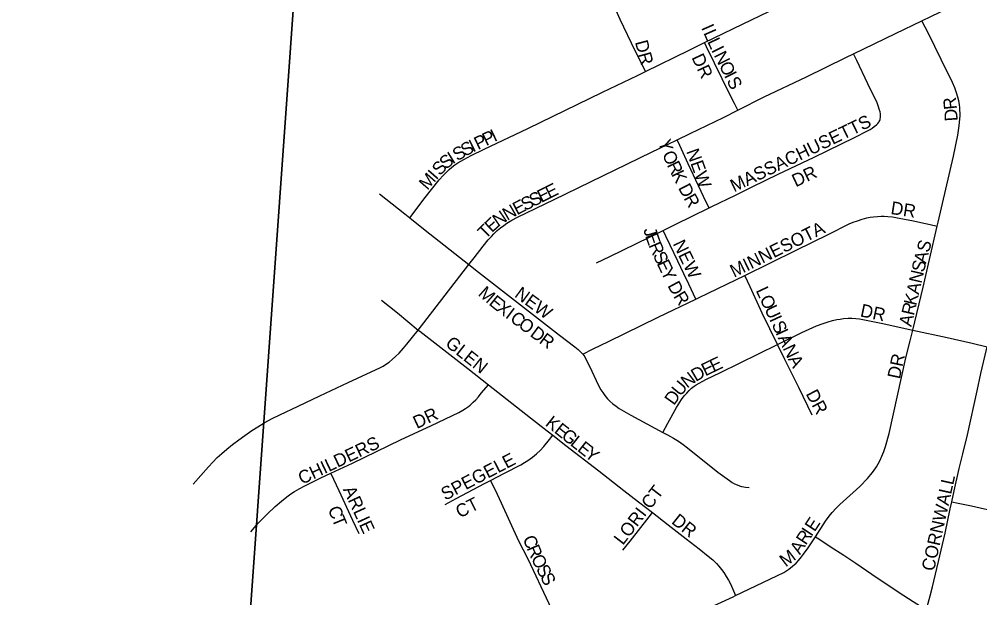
# Model space of a CAD drawing. Extents: x 1410790 to 1770854, y 448063 to 770588.
# Drawn here: x 1551301 to 1555018, y 608653 to 610890 of the extents above; entities that cross this region are included whole.
import ezdxf

# ---------------------------------------------------------------- set-up
doc = ezdxf.new("R2010")
doc.units = 0
for name, color, linetype in [('GM_X_City_Street', 7, 'Continuous'), ('GM_X_City_Street_Text', 7, 'Continuous'), ('GM_X_Township', 7, 'Continuous')]:
    doc.layers.add(name, color=color, linetype=linetype)

msp = doc.modelspace()

# ---------------------------------------------------------------- linework, layer by layer
at = {"layer": 'GM_X_City_Street'}
for points in [[(1553952.9, 610799.8), (1554100.3, 610871.7), (1554338.7, 610987.7), (1554503.4, 611068.1), (1554581.3, 611105.2), (1554664.5, 611145), (1554724.7, 611173.7), (1554774.3, 611197.4), (1554886.2, 611250.5), (1554914.3, 611263.8)], [(1553724.8, 610687.9), (1553712.5, 610712.1), (1553684.4, 610767.4), (1553626.2, 610888.8), (1553600.4, 610947.1), (1553596.3, 610957.3)], [(1554794.6, 610884), (1554831.2, 610901.7), (1554996.7, 610981.8), (1555022.5, 610994.3)], [(1554529.7, 610755.9), (1554692.4, 610834.6), (1554794.6, 610884)], [(1554853.8, 610089.6), (1554857.3, 610105.3), (1554916.2, 610361.1), (1554932.8, 610441.7), (1554938.6, 610477.7), (1554942, 610517.3), (1554941.1, 610547.4), (1554939.4, 610560.5), (1554937.1, 610574), (1554933.3, 610588.8), (1554928, 610606.1), (1554921.4, 610624.8), (1554912.4, 610645.4), (1554868.8, 610734.9), (1554819.8, 610834.9), (1554807.1, 610859.7), (1554794.6, 610884)], [(1553724.8, 610687.9), (1553894.1, 610771.1), (1553952.9, 610799.8)], [(1554081.6, 610538.2), (1554068.5, 610564.9), (1554043.7, 610615.2), (1554021.7, 610660), (1553991.8, 610720.8), (1553961.2, 610783), (1553952.9, 610799.8)], [(1553970.6, 610160.3), (1553981.7, 610165.7), (1554073.2, 610210), (1554138.1, 610241.5), (1554238.1, 610290.8), (1554377.5, 610356.7), (1554533.7, 610432.9), (1554583.7, 610458.7), (1554593.5, 610463.9), (1554601.9, 610469.3), (1554610, 610474.8), (1554618.5, 610481.7), (1554623.3, 610486.4), (1554627.6, 610492.1), (1554629.5, 610495.3), (1554631, 610498.5), (1554632.2, 610502), (1554633, 610504.9), (1554633.8, 610510.6), (1554634.1, 610516.2), (1554633.5, 610523.9), (1554632.2, 610531.7), (1554629.5, 610542.3), (1554626.7, 610551.4), (1554624, 610559.5), (1554621, 610567.1), (1554585.3, 610640.8), (1554542.1, 610730.2), (1554529.7, 610755.9)], [(1554081.6, 610538.2), (1554184.5, 610589.5), (1554347.4, 610666.8), (1554500.5, 610741.9), (1554529.7, 610755.9)], [(1552812.4, 610122), (1552837.5, 610154.9), (1552867.4, 610194), (1552926.4, 610268.5), (1552943, 610287.2), (1552952.8, 610297.7), (1552964.6, 610308.4), (1552974.7, 610317.4), (1552986.6, 610326.5), (1552998.9, 610334.2), (1553021.2, 610347.7), (1553050.3, 610363.2), (1553100.6, 610387.1), (1553269.3, 610467.4), (1553558.1, 610608.1), (1553694.3, 610672.9), (1553724.8, 610687.9)], [(1553846.9, 610424.3), (1553897, 610448.4), (1554026.1, 610510.5), (1554081.6, 610538.2)], [(1553041.6, 609941.6), (1553061.9, 609967.8), (1553096.3, 610012), (1553116.3, 610036.4), (1553128.5, 610050.1), (1553137.7, 610060.1), (1553150.6, 610073), (1553163.2, 610083.4), (1553176.1, 610093), (1553188.7, 610101.1), (1553207.5, 610112.6), (1553229.6, 610124.2), (1553371.1, 610193.1), (1553606.9, 610308), (1553747.8, 610376.6), (1553809.2, 610406.1), (1553846.9, 610424.3)], [(1553970.6, 610160.3), (1553960, 610182.5), (1553929.9, 610246.2), (1553889.6, 610331.4), (1553857.3, 610401.6), (1553846.9, 610424.3)], [(1552695.5, 610214.4), (1552792.8, 610137.9), (1552812.4, 610122)], [(1553792.6, 610073.3), (1553839, 610095.9), (1553970.6, 610160.3)], [(1552812.4, 610122), (1552871.9, 610073.8), (1553041.6, 609941.6)], [(1554108.6, 609898.7), (1554307.4, 609997.4), (1554431.1, 610057.7), (1554513.4, 610098.6), (1554528.7, 610104.8), (1554544.8, 610110.9), (1554562.8, 610116.3), (1554581.7, 610121.5), (1554594.4, 610124), (1554607.5, 610126.3), (1554623.1, 610127.8), (1554636.7, 610128.4), (1554648.8, 610128), (1554662.9, 610127.1), (1554680.6, 610125.4), (1554699.8, 610122.4), (1554727.1, 610117.4), (1554761.7, 610109.9), (1554790.5, 610103.5), (1554825.7, 610095.8), (1554853.8, 610089.6)], [(1553534.5, 609948), (1553586.9, 609972.8), (1553792.6, 610073.3)], [(1553919.9, 609808.1), (1553910.9, 609826.8), (1553892.1, 609865.8), (1553873, 609905.6), (1553849.7, 609954.2), (1553819.8, 610016.6), (1553803.4, 610050.6), (1553792.6, 610073.3)], [(1554759, 609688.2), (1554799.5, 609853.5), (1554824.2, 609960.7), (1554853.8, 610089.6)], [(1552844.9, 609688.2), (1552914.9, 609777.6), (1553041.6, 609941.6)], [(1553041.6, 609941.6), (1553079, 609912.5), (1553171.8, 609839.3), (1553391.7, 609667.7), (1553450.8, 609623.3), (1553464.1, 609612.4), (1553473, 609603.8), (1553482, 609594.8)], [(1553919.9, 609808.1), (1553933, 609814.4), (1554108.6, 609898.7)], [(1554235.7, 609632.4), (1554176.3, 609753.9), (1554129.1, 609854.9), (1554108.6, 609898.7)], [(1553482, 609594.8), (1553522.6, 609615.3), (1553581.9, 609643.4), (1553773.2, 609737.7), (1553919.9, 609808.1)], [(1552703.4, 609803), (1552764.7, 609754), (1552844.9, 609688.2)], [(1554235.7, 609632.4), (1554329.5, 609678.9), (1554386.4, 609704.1), (1554412.2, 609713.5), (1554431, 609719.8), (1554447.9, 609725.1), (1554464.5, 609728.8), (1554477.4, 609730.7), (1554490.5, 609732.3), (1554509.2, 609733.4), (1554523.2, 609733.4), (1554538.6, 609732.7), (1554552.6, 609731.2), (1554636.3, 609714.9), (1554759, 609688.2)], [(1551974.9, 609091.4), (1552033.6, 609159.4), (1552050.3, 609177.1), (1552067.7, 609194.8), (1552085.1, 609211.1), (1552104.3, 609227.6), (1552126.8, 609245.5), (1552150.7, 609264), (1552174.2, 609280.6), (1552201.8, 609299.5), (1552224.4, 609313.5), (1552249.2, 609328.6), (1552280.2, 609346), (1552310, 609360.7), (1552381.2, 609394), (1552464, 609433.7), (1552573.5, 609485.8), (1552698.7, 609543.3), (1552709.7, 609548.9), (1552718.6, 609554.5), (1552732.6, 609564.1), (1552745, 609574), (1552757.4, 609585.2), (1552771.3, 609598.6), (1552788.8, 609617.7), (1552801.7, 609633), (1552844.9, 609688.2)], [(1552844.9, 609688.2), (1552850.8, 609683.3), (1553037.5, 609538.8), (1553116.6, 609476.6)], [(1554382.2, 608888.3), (1554421.2, 608948.9), (1554435.4, 608968.4), (1554447.2, 608982), (1554462.9, 608999.6), (1554476.3, 609013.3), (1554553.6, 609083.4), (1554583.8, 609114.1), (1554596.8, 609129.5), (1554606.8, 609142.5), (1554618.2, 609159.3), (1554624.7, 609170.6), (1554632.7, 609185.4), (1554639.3, 609200.5), (1554647.1, 609218.9), (1554653.3, 609237.8), (1554667.9, 609288.5), (1554732.3, 609580), (1554748.7, 609646.6), (1554759, 609688.2)], [(1554759, 609688.2), (1554892.6, 609659.1), (1554988.4, 609637.1), (1555047, 609623.6)], [(1553792, 609292.4), (1553811.5, 609328), (1553844.7, 609388.3), (1553864, 609418.8), (1553874.6, 609433.6), (1553884.2, 609444.5), (1553893.4, 609454.1), (1553902.9, 609462.9), (1553912.4, 609470.6), (1553921.4, 609476.5), (1553958.6, 609497.1), (1554015, 609523.7), (1554235.7, 609632.4)], [(1554369.2, 609358.9), (1554317.8, 609465.3), (1554264.2, 609574.1), (1554235.7, 609632.4)], [(1554909.7, 609024.2), (1554918.9, 609066.4), (1554938.9, 609152.6), (1554952.9, 609209.9), (1554970.3, 609283.3), (1555008.1, 609453.1), (1555022.8, 609520.4), (1555044.6, 609613), (1555047, 609623.6)], [(1553482, 609594.8), (1553489.4, 609583.9), (1553497.9, 609568.2), (1553508.6, 609548.3), (1553542.3, 609474), (1553552.3, 609456.5), (1553559.2, 609445.9), (1553567.5, 609434.3), (1553577.3, 609422.6), (1553586.3, 609413.2), (1553598.8, 609402.4), (1553611.3, 609393.3), (1553622.7, 609385.1), (1553668.1, 609358.6), (1553792, 609292.4)], [(1552507.1, 609133.9), (1552590.9, 609172.6), (1552777.1, 609262.8), (1552896, 609318.7), (1553002.8, 609369.6), (1553017.4, 609377.6), (1553028.3, 609384.3), (1553039.2, 609392), (1553046.7, 609398.1), (1553058.2, 609408.5), (1553068, 609418.5), (1553078.4, 609430.3), (1553089.1, 609443.7), (1553116.6, 609476.6)], [(1553116.6, 609476.6), (1553279.7, 609348.4), (1553344.6, 609298.3), (1553366.7, 609280.9)], [(1553792, 609292.4), (1553809.9, 609282.8), (1553832.7, 609269.5), (1553852.2, 609257.7), (1553870.6, 609244.8), (1553886.8, 609232.8), (1554004.7, 609138.5), (1554049.9, 609105.7), (1554060.7, 609098.4), (1554069.3, 609093.5), (1554079.2, 609089), (1554088.9, 609085.6), (1554096.7, 609083.2), (1554105.1, 609081.4), (1554111.2, 609080.4), (1554126.4, 609078.9)], [(1553125.5, 609106.7), (1553178.9, 609133.9), (1553242.5, 609166.9), (1553256.8, 609175.5), (1553269, 609183.1), (1553287.7, 609197), (1553302.6, 609209.4), (1553318, 609223.7), (1553331.2, 609237.5), (1553353.7, 609264.8), (1553366.7, 609280.9)], [(1553366.7, 609280.9), (1553416.6, 609241.5), (1553543.8, 609143.4), (1553640.7, 609067.9), (1553697.1, 609023.9), (1553751.4, 608981.9)], [(1552196.9, 608908.2), (1552225.7, 608940.5), (1552260.2, 608976.3), (1552291.2, 609005.7), (1552316, 609026.2), (1552336.9, 609043), (1552352.2, 609054), (1552366.7, 609063.3), (1552384.6, 609074.1), (1552403.8, 609084.3), (1552468.6, 609116.2), (1552507.1, 609133.9)], [(1552616.9, 608899.6), (1552592.4, 608951.3), (1552538.8, 609066.2), (1552518, 609110.6), (1552507.1, 609133.9)], [(1552949, 609013.8), (1552992.1, 609036.6), (1553101.3, 609094.4), (1553125.5, 609106.7)], [(1553456.6, 608404.2), (1553437.6, 608445), (1553351.6, 608629.4), (1553270.3, 608801.5), (1553235, 608871.9), (1553167.9, 609018.1), (1553143.8, 609068.4), (1553125.5, 609106.7)], [(1554810.9, 608605.9), (1554818.2, 608631.8), (1554826.7, 608659.7), (1554835.7, 608695.3), (1554863.6, 608815.2), (1554884, 608902.9), (1554903.5, 608995.9), (1554909.7, 609024.2)], [(1554909.7, 609024.2), (1554934.7, 609018.9), (1554986.5, 609007.7), (1555036.7, 608996.9), (1555092, 608985.1), (1555145.8, 608973.5), (1555204.1, 608961), (1555251.4, 608950.8)], [(1553636.7, 608836.7), (1553664.8, 608871.7), (1553738.3, 608965.2), (1553751.4, 608981.9)], [(1553751.4, 608981.9), (1553812.2, 608934.6), (1553882.5, 608881.1), (1553932.2, 608841.9), (1553967.4, 608814.1), (1553985.8, 608798.8), (1553999.9, 608785), (1554008.8, 608775.1), (1554018.9, 608762.5), (1554027.9, 608750.1), (1554037.4, 608735.4), (1554045.6, 608721.2), (1554053, 608706.6), (1554057.1, 608697.7), (1554073.6, 608661.5)], [(1554073.6, 608661.5), (1554232.6, 608736.9), (1554259.4, 608750.8), (1554271.7, 608757.8), (1554279.7, 608763.5), (1554293.8, 608774.2), (1554307.2, 608786.6), (1554316.9, 608797), (1554328.6, 608811.1), (1554336.7, 608821.4), (1554354.4, 608845.2), (1554382.2, 608888.3)], [(1554382.2, 608888.3), (1554395.2, 608880), (1554439.9, 608851.3), (1554492.2, 608817.7), (1554538.7, 608786), (1554620.7, 608730), (1554724.6, 608661.8), (1554810.9, 608605.9)], [(1553840.3, 608552), (1553850.1, 608556.5), (1553944.9, 608601.4), (1554063.8, 608656.8), (1554073.6, 608661.5)]]:
    msp.add_lwpolyline(points, dxfattribs=at)
at = {"layer": 'GM_X_Township'}
for points in [[(1555014.1, 601600.4), (1552637.9, 604338.2), (1551949, 605137.1), (1552010.7, 606003.6), (1552520.7, 613168.4), (1552690.1, 615548.4), (1552973.3, 619527.8), (1553007.8, 620011.9), (1553265.2, 623629)], [(1540153.3, 603754.6), (1544993.9, 608779), (1545275.7, 609098.2), (1547189.5, 611094.6), (1549456.2, 613459.1), (1552520.7, 613168.4), (1552010.7, 606003.6), (1551949, 605137.1), (1552637.9, 604338.2), (1555014.1, 601600.4)]]:
    msp.add_lwpolyline(points, dxfattribs=at)

# ---------------------------------------------------------------- texts
at = {"layer": 'GM_X_City_Street_Text'}
for s, rotation, p in [('I', 293.7095, (1553939.3, 610857.7)), ('L', 293.7045, (1553948.1, 610837.6)), ('DR', 285.0438, (1553683.5, 610802.1)), ('L', 295.0256, (1553962.8, 610804.2)), ('I', 296.4666, (1553978.3, 610771.1)), ('DR', 295.2018, (1553901.7, 610742.6)), ('N', 296.5499, (1553988.1, 610751.3)), ('O', 296.5553, (1554007.8, 610712)), ('I', 296.5525, (1554027.4, 610672.6)), ('S', 296.5651, (1554037.3, 610652.9)), ('R', 95.8008, (1554930.2, 610543)), ('MASSACHUSETTS', 25.7096, (1554067.5, 610220.2)), ('D', 93.7617, (1554933.2, 610497.1)), ('P', 25.7829, (1553076.4, 610384)), ('P', 25.71, (1553108.1, 610399.3)), ('I', 25.6851, (1553139.8, 610414.6)), ('S', 28.545, (1553026.3, 610357.7)), ('I', 26.3109, (1553056.8, 610374.3)), ('Y', 287.1076, (1553772.9, 610416.7)), ('S', 39.5432, (1552952.4, 610307.1)), ('I', 31.8339, (1552978.1, 610328.5)), ('S', 30.8466, (1552996.6, 610339.9)), ('O', 293.9065, (1553788.1, 610368.6)), ('NEW', 289.7306, (1553881.6, 610379.2)), ('S', 46.8738, (1552929.5, 610282.5)), ('R', 295.8224, (1553806.7, 610326.7)), ('M', 48.8929, (1552880.7, 610226.5)), ('I', 48.9059, (1552915.4, 610266.3)), ('K', 296.0161, (1553824, 610290.9)), ('DR', 25.2017, (1554306.1, 610239.9)), ('E', 26.565, (1553352.6, 610194.9)), ('D', 297.5275, (1553849.9, 610238.3)), ('S', 26.565, (1553289.7, 610163.4)), ('E', 26.5784, (1553321.2, 610179.2)), ('R', 298.9815, (1553870.9, 610198)), ('E', 27.3959, (1553227.1, 610131.6)), ('S', 26.6017, (1553258.2, 610147.7)), ('DR', 351.0274, (1554671.2, 610137.3)), ('N', 34.4781, (1553154.3, 610085.3)), ('N', 30.3603, (1553189.7, 610109.7)), ('E', 43.4153, (1553130.3, 610062.4)), ('MINNESOTA', 26.2547, (1554067.4, 609890.1)), ('T', 44.7488, (1553105.5, 610037.8)), ('J', 286.1256, (1553716, 610076.9)), ('E', 288.9892, (1553722.9, 610053.1)), ('R', 293.11, (1553735.8, 610016.2)), ('NEW', 295.7698, (1553829.1, 610022.1)), ('S', 74.1409, (1554821, 609985.1)), ('S', 295.1677, (1553752.1, 609978)), ('E', 295.4211, (1553767.2, 609945.9)), ('S', 76.8518, (1554802.1, 609908.9)), ('A', 75.3966, (1554810, 609942.8)), ('Y', 295.6837, (1553782.4, 609913.9)), ('N', 76.8582, (1554792.1, 609866)), ('M', 318.5828, (1553074, 609824.8)), ('NEW', 323.8414, (1553214.6, 609818.8)), ('D', 298.3039, (1553808.5, 609860.2)), ('L', 295.0252, (1554150.4, 609841.6)), ('A', 76.8383, (1554782.1, 609823.2)), ('E', 321.1236, (1553115.5, 609788.3)), ('R', 301.7884, (1553831, 609818.6)), ('O', 295.0493, (1554165.3, 609809.7)), ('K', 76.8582, (1554772.1, 609780.3)), ('X', 322.3435, (1553143.8, 609765.5)), ('I', 323.1279, (1553179.2, 609738.1)), ('U', 295.0301, (1554183.9, 609769.8)), ('DR', 348.1073, (1554553, 609741.2)), ('R', 76.8415, (1554763.1, 609741.8)), ('C', 323.2833, (1553197, 609724.9)), ('O', 323.2962, (1553228.7, 609701.2)), ('I', 295.0424, (1554202.5, 609729.9)), ('A', 76.8596, (1554753.1, 609698.9)), ('D', 323.2962, (1553274.6, 609667)), ('S', 295.0252, (1554211.8, 609710)), ('I', 295.0424, (1554226.7, 609678.1)), ('GLEN', 321.5827, (1552946.5, 609629.4)), ('R', 323.3166, (1553309.9, 609640.7)), ('A', 295.0301, (1554236, 609658.2)), ('N', 295.5678, (1554254.9, 609617.8)), ('E', 25.5632, (1553987.9, 609523.9)), ('A', 298.0567, (1554274.9, 609576)), ('DR', 78.1073, (1554709, 609496.3)), ('D', 30.2328, (1553919.2, 609486.8)), ('E', 26.0519, (1553956.4, 609508.5)), ('N', 37.6392, (1553885.8, 609460.8)), ('U', 50.2, (1553859.7, 609429)), ('D', 54.503, (1553834.8, 609394)), ('DR', 297.8967, (1554343.7, 609441.6)), ('DR', 25.2017, (1552839.8, 609304.9)), ('K', 321.6132, (1553333.7, 609321.3)), ('E', 321.6018, (1553368.2, 609294)), ('G', 321.6186, (1553395.8, 609272.1)), ('CHILDERS', 25.4586, (1552395.3, 609089.3)), ('L', 321.6195, (1553430.3, 609244.8)), ('E', 321.6218, (1553457.9, 609223)), ('SPEGELE', 27.4425, (1552949.6, 609027.6)), ('Y', 321.5997, (1553485.5, 609201.1)), ('CORNWALL', 77.4729, (1554841, 608752.8)), ('ARLIE', 294.6803, (1552553.2, 609071.5)), ('LORI CT', 52.4927, (1553637.2, 608853.4)), ('CT', 26.5596, (1553005.7, 608959.5)), ('C', 290.701, (1552494.9, 608996.7)), ('T', 292.4919, (1552509.5, 608958.1)), ('DR', 321.3366, (1553822.1, 608942.9)), ('E', 56.6509, (1554379.1, 608905.1)), ('R', 56.6737, (1554345.3, 608853.6)), ('I', 56.6737, (1554367, 608886.7)), ('C', 292.4779, (1553248.5, 608882)), ('R', 293.0879, (1553263.9, 608844.8)), ('M', 37.5219, (1554267.4, 608769.4)), ('A', 58.6354, (1554322.6, 608816.4)), ('O', 295.9354, (1553280.5, 608805.9)), ('S', 296.5784, (1553300, 608765.8)), ('S', 296.5651, (1553315.8, 608734.3))]:
    msp.add_text(s, height=50, rotation=rotation, dxfattribs=at).set_placement(p)

doc.saveas('drawing.dxf')
